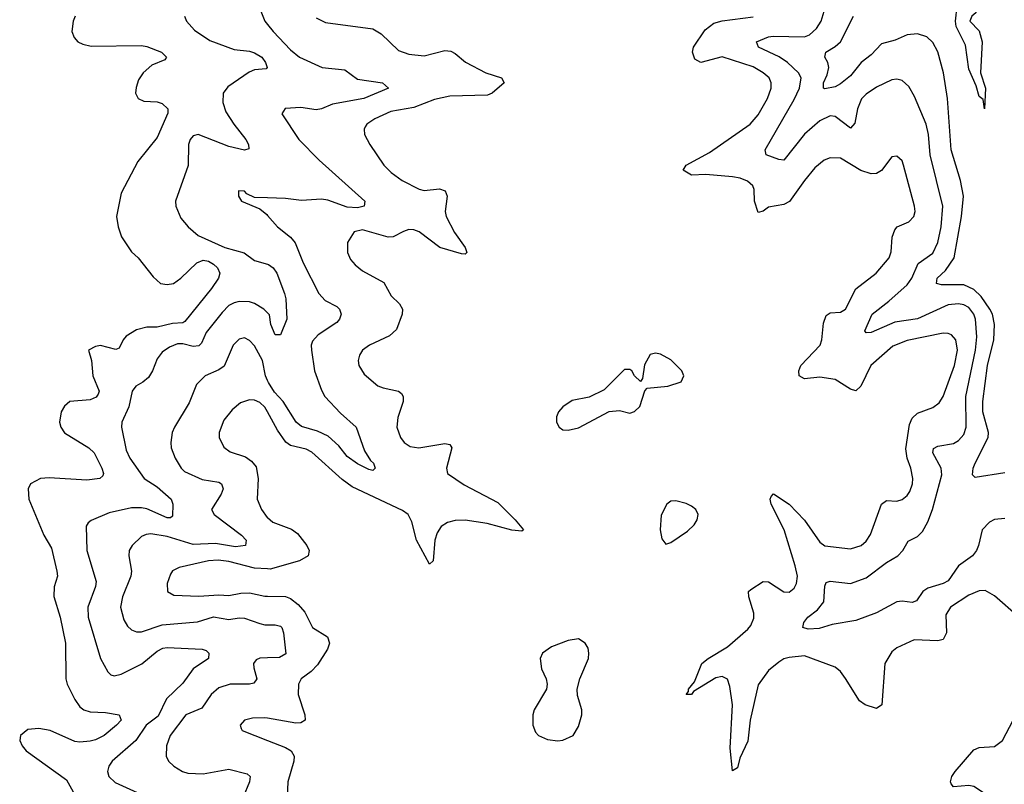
# Model space of a CAD drawing. Header units: inches. Extents: x 1843162 to 1959474, y 907081 to 1016326.
# Tile 338 of 656: x 1939035 to 1942868, y 936840 to 939816. Entities that reach past the tile are written whole.
import ezdxf

# ---------------------------------------------------------------- set-up
doc = ezdxf.new("R2010")
doc.units = ezdxf.units.IN
doc.header["$MEASUREMENT"] = 0
doc.layers.add('B9933', color=7, linetype='Continuous')
doc.layers.add('B9943', color=7, linetype='Continuous')

msp = doc.modelspace()

# ---------------------------------------------------------------- linework, layer by layer
at = {"layer": 'B9933', "color": 5}
for points, elevation in [([(1940000, 939977.8), (1939994.5, 939970), (1939978.4, 939930), (1939972.2, 939890), (1939973.6, 939850), (1939990.2, 939810), (1940000, 939797.7)], 560), ([(1939251.8, 939830), (1939243.1, 939810), (1939238.9, 939770), (1939247.2, 939747.2), (1939261.6, 939730), (1939280.6, 939720.6), (1939313.3, 939713.3), (1939510, 939715.9), (1939530, 939712.6), (1939587.4, 939690), (1939606.7, 939670), (1939600.5, 939659.5), (1939550, 939639.8), (1939516.1, 939610), (1939497.8, 939582.2), (1939488.1, 939551.9), (1939486.7, 939530), (1939496.9, 939510), (1939518.6, 939498.6), (1939570, 939496.1), (1939590, 939489.5), (1939612.6, 939470), (1939612.3, 939452.3), (1939570, 939357.4), (1939495.8, 939264.2), (1939430, 939140.9), (1939412.1, 939050), (1939418.6, 939010), (1939431.2, 938971.2), (1939470, 938913), (1939496.3, 938890), (1939555.1, 938815.1), (1939584, 938790), (1939610, 938785.8), (1939633.7, 938790), (1939662.2, 938810), (1939725.5, 938870), (1939750, 938880.4), (1939770, 938876.2), (1939790, 938864.3), (1939805.6, 938850), (1939814.4, 938830), (1939809.5, 938810), (1939782.6, 938770), (1939678.5, 938641.5), (1939670, 938636.6), (1939630, 938633.2), (1939570, 938619.2), (1939530, 938618.9), (1939490, 938609.5), (1939450, 938584.1), (1939437.8, 938570), (1939422, 938538), (1939410, 938532.7), (1939350, 938547.7), (1939330, 938544.7), (1939303.2, 938530), (1939314.3, 938490), (1939320.1, 938430), (1939344.4, 938370), (1939340.7, 938359.3), (1939333.2, 938346.8), (1939310, 938336), (1939230, 938329.8), (1939210, 938312.2), (1939197, 938290), (1939190.1, 938250), (1939196.1, 938230), (1939210, 938208.7), (1939303.9, 938150), (1939324.7, 938130), (1939354.7, 938070), (1939361.7, 938050), (1939359.1, 938040.9), (1939346.8, 938030), (1939296.6, 938023.4), (1939150, 938032.5), (1939116, 938030), (1939077, 938010), (1939068, 937990), (1939071.4, 937950), (1939129.4, 937810), (1939158.9, 937758.9), (1939180.5, 937670), (1939182.3, 937650), (1939170, 937609.2), (1939168.3, 937571.7), (1939193.4, 937490), (1939213.5, 937390), (1939214.8, 937250), (1939219.8, 937230), (1939250.2, 937170), (1939270, 937142.2), (1939285.3, 937130), (1939310, 937121.8), (1939370, 937120.1), (1939422, 937110), (1939430.2, 937090.2), (1939412.7, 937070), (1939364.3, 937030), (1939330, 937012.8), (1939310, 937008.3), (1939270, 937003.5), (1939250, 937006), (1939154, 937050), (1939110, 937057.3), (1939066.9, 937053.1), (1939038.4, 937030), (1939035.3, 937010), (1939044.6, 936990), (1939061.1, 936970), (1939216.9, 936856.9), (1939250, 936799.5)], 520), ([(1939676.9, 939830), (1939684.9, 939810), (1939715.5, 939775.5), (1939775.3, 939735.3), (1939870, 939699.8), (1939930, 939694.1), (1939950, 939688), (1939977.7, 939670), (1939992.4, 939650), (1939999.1, 939630), (1939994.4, 939625.6), (1939950, 939621), (1939928.1, 939611.9), (1939845.3, 939554.7), (1939826.8, 939530), (1939826.6, 939493.4), (1939838.3, 939458.3), (1939869.1, 939409.1), (1939915.8, 939350), (1939926.4, 939330), (1939926.8, 939313.2), (1939910, 939308.6), (1939850, 939322.2), (1939730, 939369.8), (1939710, 939364), (1939698.5, 939350), (1939692.1, 939330), (1939691.7, 939248.3), (1939642.2, 939110), (1939643.2, 939090), (1939663.2, 939043.2), (1939691.3, 939010), (1939730, 938976.3), (1939833.4, 938930), (1939909.1, 938909.1), (1939950, 938878.4), (1940000, 938864.5)], 540), ([(1940000, 939122.5), (1939950, 939123.7), (1939918.9, 939138.9), (1939910, 939149), (1939886.8, 939150), (1939886.8, 939130), (1939898.8, 939110), (1939970, 939080.3), (1939997.6, 939057.6), (1940000, 939054.8)], 560), ([(1940000, 938675.3), (1939986, 938690), (1939950, 938712.2), (1939930, 938718.6), (1939890, 938719), (1939870, 938714.1), (1939850, 938703.9), (1939822.9, 938677.1), (1939760.8, 938599.2), (1939742.7, 938557.3), (1939733.3, 938546.7), (1939710, 938543.9), (1939670, 938554.9), (1939650, 938554.9), (1939618.8, 938541.2), (1939590, 938521.7), (1939570, 938495.6), (1939552.8, 938450), (1939536.8, 938423.2), (1939515.2, 938404.8), (1939487, 938390), (1939472.8, 938370), (1939460.2, 938310), (1939433.4, 938250), (1939431.3, 938230), (1939450, 938140.5), (1939463.5, 938110), (1939519.7, 938030), (1939570, 937998.4), (1939625.2, 937950), (1939631.5, 937930), (1939630, 937883.7), (1939622.3, 937877.7), (1939610, 937876.8), (1939530, 937911.7), (1939510, 937916.8), (1939470, 937916.6), (1939383.2, 937896.8), (1939313.2, 937866.8), (1939301.8, 937858.2), (1939294.7, 937845.3), (1939297.3, 937750), (1939333.4, 937630), (1939330.8, 937610), (1939300.9, 937530), (1939302.1, 937490), (1939349.5, 937329.5), (1939378.1, 937278.1), (1939390, 937266.5), (1939402.8, 937262.8), (1939430, 937268.8), (1939510.8, 937309.2), (1939570, 937358.4), (1939592.7, 937370), (1939610, 937373.1), (1939745.7, 937365.7), (1939760.8, 937360.8), (1939772, 937350), (1939770, 937329.8), (1939710, 937289.3), (1939670, 937233.7), (1939607.3, 937172.7), (1939574.7, 937105.3), (1939527.6, 937070), (1939487.5, 937010), (1939395.6, 936930), (1939382.3, 936910), (1939376.5, 936890), (1939382, 936870), (1939407.3, 936847.3), (1939650, 936736.5)], 540), ([(1940000, 938412), (1939992.3, 938430), (1939980.6, 938490), (1939950, 938546.2), (1939930, 938568), (1939910, 938577.7), (1939890, 938572.8), (1939865.7, 938550), (1939831.7, 938468.3), (1939810, 938452.9), (1939756.9, 938430), (1939723.1, 938396.9), (1939694.8, 938325.2), (1939637.6, 938230), (1939629.3, 938210), (1939623.5, 938170), (1939625.6, 938150), (1939640.2, 938110), (1939664.2, 938070), (1939677.4, 938057.4), (1939746, 938026), (1939810, 938016), (1939820.7, 938010), (1939827.5, 937990), (1939819.8, 937970), (1939782, 937910), (1939792, 937890), (1939899.3, 937810), (1939917.5, 937790), (1939914.9, 937770), (1939875.6, 937764.4), (1939797, 937777), (1939710, 937773.4), (1939610, 937804.5), (1939545.6, 937814.4), (1939527.5, 937812.5), (1939510, 937804.5), (1939473.6, 937770), (1939461.2, 937750), (1939459.7, 937730), (1939470.1, 937670), (1939467.8, 937650), (1939435.1, 937570), (1939428.2, 937530), (1939440.4, 937480.4), (1939455.6, 937455.6), (1939470, 937441.8), (1939490, 937433.7), (1939510, 937433.9), (1939590, 937461.4), (1939727, 937473), (1939790, 937491.6), (1939850, 937481.8), (1939890, 937487.8), (1939910, 937486.2), (1939970, 937465.4), (1939990, 937460.7), (1940000, 937460.7)], 560), ([(1940000, 938289.4), (1939990, 938307.8), (1939970, 938326.6), (1939950, 938335.8), (1939930, 938336.4), (1939894.8, 938325.2), (1939862.6, 938297.4), (1939830, 938256.9), (1939811.3, 938210), (1939811.4, 938190), (1939830, 938152.4), (1939854.3, 938134.3), (1939914.8, 938114.8), (1939938.2, 938098.2), (1939955.2, 938075.2), (1939963.7, 938030), (1939960.2, 937950), (1939976.5, 937910), (1939999.2, 937879.2), (1940000, 937878.4)], 580), ([(1940000, 937678.5), (1939950, 937681.7), (1939850, 937707), (1939808, 937712), (1939770, 937709.3), (1939655.8, 937684.2), (1939630, 937671.3), (1939622.3, 937657.7), (1939610, 937622), (1939610.4, 937590), (1939635.8, 937575.8), (1939732.5, 937572.5), (1939810, 937578.2), (1939850, 937575.6), (1939895.6, 937584.4), (1939930, 937585.1), (1939990, 937572.2), (1940000, 937572)], 580), ([(1940000, 937332.3), (1939970, 937331.4), (1939955.8, 937324.2), (1939946, 937310), (1939946.5, 937293.5), (1939958.2, 937250), (1939946.6, 937233.4), (1939930, 937229.3), (1939854.8, 937230), (1939810, 937215.8), (1939781.1, 937190), (1939743.7, 937136.3), (1939682.3, 937110), (1939620.5, 937030), (1939606.8, 936990), (1939605.8, 936950), (1939614.3, 936930), (1939634.9, 936910), (1939668.5, 936890), (1939690, 936883.2), (1939750, 936880.5), (1939850, 936898.6), (1939920.2, 936880.2), (1939932, 936870), (1939929.4, 936850), (1939904.6, 936790)], 560), ([(1940000, 937097.2), (1939990, 937099), (1939942, 937098), (1939910.4, 937089.6), (1939894, 937070), (1939897.3, 937057.3), (1939901, 937050), (1940000, 937010.7)], 580)]:
    msp.add_lwpolyline(points, dxfattribs=dict(at, elevation=elevation))
at = {"layer": 'B9943', "color": 5}
for points, elevation in [([(1942725.4, 940000), (1942762.4, 939902.4), (1942763, 939857), (1942757.3, 939842.7), (1942742, 939830), (1942733.4, 939810), (1942770, 939773.4), (1942782.3, 939730), (1942775.3, 939610), (1942794.9, 939550), (1942790.5, 939470), (1942785.2, 939505.2), (1942770, 939517.2), (1942758.5, 939558.5), (1942730, 939623.7), (1942717.5, 939717.5), (1942681.3, 939790), (1942678.1, 939810), (1942684.6, 939870), (1942673.8, 939913.8), (1942650.4, 939950.4), (1942620.6, 939980.6), (1942610, 939988.2), (1942572.3, 940000)], 520), ([(1942870, 937874.2), (1942830, 937870.9), (1942810, 937860.4), (1942782.4, 937830), (1942768.2, 937770), (1942759.9, 937750), (1942744.3, 937730), (1942690, 937689.9), (1942650, 937632.5), (1942630, 937621.7), (1942570, 937604), (1942551.3, 937590), (1942525.8, 937554.2), (1942510, 937547.9), (1942470, 937552.9), (1942450, 937550.4), (1942370, 937507.6), (1942290, 937477.9), (1942198.4, 937461.6), (1942147.1, 937447.1), (1942104.2, 937444.2), (1942083.7, 937450), (1942088.3, 937470), (1942102.7, 937490), (1942141.1, 937518.9), (1942165, 937550), (1942169.1, 937610.9), (1942174.9, 937625.1), (1942189.8, 937630.2), (1942270, 937622.1), (1942330, 937644.1), (1942410, 937703.6), (1942453.2, 937730), (1942472.6, 937750), (1942493.3, 937786.7), (1942530, 937804.8), (1942550, 937823.5), (1942570, 937861.3), (1942588.1, 937910), (1942624.9, 938044.9), (1942622, 938070), (1942589.9, 938130), (1942592.7, 938147.3), (1942610, 938156.1), (1942670, 938167), (1942690, 938178.3), (1942710, 938202.2), (1942719.7, 938230), (1942718.9, 938350), (1942756.1, 938530), (1942761.8, 938581.8), (1942756, 938650), (1942748.9, 938670), (1942730, 938695.6), (1942710, 938706.9), (1942690.3, 938710.3), (1942650, 938706.8), (1942530, 938652.1), (1942441.7, 938638.3), (1942350, 938599.3), (1942330, 938598), (1942325.3, 938605.3), (1942353.2, 938670), (1942419.1, 938720.9), (1942490, 938783.9), (1942507.8, 938810), (1942533.3, 938866.7), (1942590, 938907.3), (1942610, 938948.5), (1942621.9, 939010), (1942628.6, 939090), (1942579.7, 939290), (1942573.2, 939370), (1942563.6, 939410), (1942517.9, 939517.9), (1942495.9, 939555.9), (1942470, 939579.3), (1942450, 939585.3), (1942430, 939582), (1942370, 939554), (1942330, 939526.4), (1942311.9, 939508.1), (1942296.6, 939470), (1942286.7, 939413.3), (1942270, 939394.2), (1942210, 939439.5), (1942190, 939442.3), (1942150, 939422.5), (1942090, 939371.3), (1942010, 939269.8), (1941990, 939272.5), (1941940.5, 939290), (1941937, 939310), (1942050, 939505.9), (1942070.4, 939550.4), (1942077.4, 939590), (1942067.1, 939610), (1942024.2, 939650), (1941991.8, 939671.8), (1941911.1, 939710), (1941904, 939730), (1941950, 939749.5), (1941968, 939752), (1942090, 939750.1), (1942110, 939757.7), (1942137.3, 939782.7), (1942155.5, 939810), (1942167.5, 939850)], 560), ([(1940190, 939823.7), (1940225.2, 939805.2), (1940410, 939781.3), (1940441.9, 939761.9), (1940510, 939696.5), (1940550, 939681.8), (1940610, 939675.6), (1940690, 939696.6), (1940713.5, 939693.5), (1940730, 939685.2), (1940771.3, 939651.3), (1940849.6, 939609.6), (1940910.8, 939590), (1940921.6, 939570), (1940874.6, 939530), (1940856.8, 939523.2), (1940710, 939519.2), (1940650, 939505.4), (1940570, 939475), (1940480.6, 939459.4), (1940417.4, 939430), (1940386.3, 939410), (1940380.6, 939399.4), (1940376.1, 939390), (1940378, 939370), (1940398.2, 939330), (1940453.2, 939250), (1940481.5, 939221.5), (1940524, 939190), (1940590, 939156.2), (1940610, 939152), (1940670, 939158.5), (1940692, 939150), (1940699.5, 939130), (1940692, 939070), (1940695.7, 939050), (1940728.1, 938988.1), (1940768.9, 938930), (1940776, 938910), (1940770, 938903), (1940755.1, 938904.9), (1940671, 938930), (1940590.3, 938990.3), (1940570, 938998.6), (1940550, 938999.2), (1940530, 938992.3), (1940489.5, 938970.5), (1940470, 938969.9), (1940370, 938998.6), (1940337.3, 938990), (1940311.2, 938948.8), (1940311.2, 938910), (1940323.1, 938883.1), (1940341.5, 938861.5), (1940370, 938839.1), (1940453.3, 938793.3), (1940481.6, 938741.6), (1940513.8, 938710), (1940525.2, 938690), (1940524.7, 938670), (1940502.2, 938610), (1940474.6, 938585.4), (1940396.5, 938550), (1940370.3, 938530), (1940357.8, 938510), (1940352.6, 938490), (1940356.1, 938470), (1940376, 938436), (1940430, 938391.5), (1940450, 938383.2), (1940510, 938371), (1940521.4, 938361.4), (1940527.9, 938350), (1940527.6, 938330), (1940507.9, 938267.9), (1940503.2, 938230), (1940517.8, 938190), (1940531.8, 938170), (1940555, 938155), (1940589.3, 938149.3), (1940690, 938166.4), (1940710, 938163.1), (1940718, 938150), (1940697.1, 938070), (1940700.2, 938050), (1940765.5, 938005.5), (1940896.7, 937936.7), (1940964.5, 937870), (1940997.1, 937830), (1940990, 937826), (1940950.8, 937829.2), (1940855.6, 937855.6), (1940770, 937868.8), (1940730, 937866.9), (1940700.8, 937859.2), (1940676.5, 937843.5), (1940660.6, 937819.4), (1940651.2, 937790), (1940644.4, 937710), (1940630, 937696.9), (1940579.6, 937790), (1940561.3, 937861.3), (1940547.1, 937890), (1940525.6, 937905.6), (1940330, 937997.4), (1940290, 938026.2), (1940172.5, 938132.5), (1940150, 938144.6), (1940090, 938159.3), (1940071.7, 938171.7), (1940038.6, 938218.5), (1940000, 938289.4)], 580), ([(1942925, 937490), (1942830, 937574.3), (1942793.8, 937593.8), (1942770, 937593.1), (1942730, 937576.8), (1942659.1, 937530), (1942640.6, 937499.4), (1942643.5, 937430), (1942630, 937403.1), (1942610, 937398.7), (1942517.7, 937402.3), (1942450, 937370.9), (1942430, 937355.4), (1942402.4, 937310), (1942391, 937150), (1942370, 937135.6), (1942326.9, 937150), (1942304.4, 937164.4), (1942250, 937251.5), (1942230, 937278.7), (1942210, 937296.4), (1942090, 937340.5), (1942030, 937333.6), (1942010, 937327.8), (1941990, 937315.3), (1941950, 937282.5), (1941910, 937227.6), (1941879.2, 937090), (1941870, 937007.8), (1941838.5, 936941.5), (1941830, 936904), (1941810, 936892.3), (1941800.8, 936980.8), (1941809.9, 937150), (1941800.2, 937220.2), (1941790, 937249), (1941770, 937259.2), (1941745, 937255), (1941658.3, 937201.7), (1941650, 937189.8), (1941629.7, 937190), (1941639.1, 937200.9), (1941638.7, 937210), (1941661.7, 937238.3), (1941690.7, 937310), (1941714.8, 937330), (1941790, 937375), (1941870, 937443.5), (1941881.7, 937458.3), (1941892.8, 937487.2), (1941893.7, 937506.3), (1941874, 937570), (1941872.7, 937590), (1941881.1, 937598.9), (1941930, 937629.3), (1941950, 937628.4), (1942010, 937589.3), (1942030, 937587.9), (1942050, 937603.6), (1942058.8, 937621.2), (1942062.7, 937650), (1942054.1, 937690), (1942011.2, 937831.2), (1941960.6, 937930), (1941956.8, 937950), (1941960, 937960), (1941970, 937970.2), (1942030, 937931.1), (1942090, 937868.8), (1942150, 937783.2), (1942170, 937768.7), (1942270, 937756.5), (1942311.3, 937770), (1942330, 937786), (1942347.7, 937812.3), (1942390, 937930.3), (1942410, 937944.7), (1942450, 937942.6), (1942470, 937948.2), (1942490, 937963.6), (1942500.4, 937979.6), (1942511.3, 938010), (1942512, 938030), (1942504.1, 938070), (1942489.5, 938109.5), (1942485.3, 938145.3), (1942498.8, 938241.2), (1942510, 938265.5), (1942530, 938285.2), (1942590, 938306.2), (1942615.1, 938324.9), (1942630.7, 938349.3), (1942673.8, 938470), (1942686.2, 938530), (1942679.2, 938570), (1942662.4, 938590), (1942650, 938595.2), (1942630, 938595.5), (1942490, 938568), (1942434.4, 938545.6), (1942348.8, 938470), (1942310, 938389.7), (1942290, 938372.1), (1942270, 938377.7), (1942210, 938415.9), (1942150, 938425.3), (1942090, 938419), (1942069.8, 938430), (1942068.2, 938450), (1942076, 938470), (1942151.5, 938550), (1942158.2, 938570), (1942164.6, 938635.4), (1942175.1, 938664.9), (1942190, 938675), (1942230, 938677.8), (1942250, 938690.2), (1942290.8, 938769.2), (1942369.9, 938830.1), (1942419.8, 938890), (1942427.2, 938912.8), (1942431.2, 938970), (1942441.4, 938998.6), (1942450.5, 939009.5), (1942496.3, 939030), (1942515.8, 939050), (1942520.7, 939070), (1942519.1, 939090), (1942476.1, 939250), (1942470, 939266.6), (1942450, 939285.1), (1942430, 939282), (1942390.2, 939229.8), (1942370, 939217.6), (1942350, 939215.9), (1942309.4, 939229.4), (1942230, 939277.1), (1942190, 939278.9), (1942167.2, 939270), (1942130, 939239.2), (1942090, 939190.8), (1942031.8, 939108.2), (1942010, 939096.7), (1941950, 939086.8), (1941930, 939071.5), (1941910, 939065.6), (1941895.4, 939110), (1941894.8, 939154.8), (1941888.9, 939170), (1941868.4, 939188.4), (1941839.9, 939199.9), (1941810, 939205.3), (1941706.6, 939213.4), (1941650, 939211.2), (1941618.4, 939230), (1941629.6, 939250), (1941720.8, 939299.2), (1941878.8, 939410), (1941910, 939445.8), (1941946.2, 939510), (1941960.2, 939550), (1941960.6, 939570), (1941952.3, 939590), (1941929.8, 939610), (1941890, 939632.3), (1941770, 939671.9), (1941686.6, 939650), (1941663.3, 939663.3), (1941654.2, 939690), (1941658.7, 939710), (1941703.6, 939776.4), (1941737.2, 939802.8), (1941770, 939812.3), (1941890, 939827.8)], 580), ([(1942870, 938052.4), (1942754.6, 938034.6), (1942744.5, 938044.5), (1942747.2, 938070), (1942755.3, 938090), (1942804.9, 938190), (1942806, 938210), (1942784.8, 938290), (1942784, 938330), (1942802.1, 938470), (1942827.6, 938570), (1942829.9, 938630), (1942822.3, 938670), (1942812.1, 938690), (1942778.4, 938738.4), (1942750, 938766.5), (1942710, 938783.9), (1942623.9, 938783.9), (1942604, 938790), (1942606.8, 938810), (1942639.3, 938840.7), (1942673.1, 938890), (1942701.6, 939050), (1942709.9, 939129.9), (1942698, 939190), (1942661.2, 939310), (1942646.5, 939510), (1942631.1, 939610), (1942610, 939691.8), (1942590, 939728), (1942567, 939750), (1942530, 939761.8), (1942490, 939757.7), (1942443.2, 939736.8), (1942390, 939722.6), (1942350, 939680.2), (1942310.6, 939649.4), (1942270, 939597.9), (1942230, 939567), (1942210, 939555.4), (1942170, 939547.5), (1942164.7, 939550), (1942164.3, 939570), (1942178.5, 939601.5), (1942184.9, 939630), (1942181.4, 939650), (1942169.8, 939670), (1942173.1, 939690), (1942210, 939712.2), (1942230, 939730.1), (1942280.8, 939830)], 540), ([(1940000, 939797.7), (1940022, 939770), (1940090, 939698.9), (1940123.9, 939670), (1940212.7, 939630), (1940301.5, 939621.5), (1940350, 939584.6), (1940447.7, 939570), (1940470.5, 939550), (1940374.9, 939510), (1940252.9, 939487.1), (1940210, 939469.4), (1940190, 939466), (1940130, 939474.6), (1940069.3, 939470.7), (1940056.4, 939450), (1940122.4, 939350), (1940201.2, 939270), (1940378.4, 939110), (1940376.3, 939090), (1940350, 939083.9), (1940310, 939086.9), (1940234.2, 939114.2), (1940210, 939117.1), (1940132.1, 939112.1), (1940070, 939120.9), (1940000, 939122.5)], 560), ([(1940000, 939054.8), (1940038.7, 939010), (1940090.1, 938970.1), (1940107.2, 938947.2), (1940138.5, 938870), (1940200.2, 938750), (1940223.9, 938723.9), (1940270, 938700.2), (1940280.6, 938690), (1940286.7, 938670), (1940280.4, 938650), (1940270, 938637.3), (1940196.9, 938590), (1940174.6, 938565.4), (1940170.2, 938550), (1940171.4, 938530), (1940183.5, 938450), (1940210, 938374), (1940223.5, 938350), (1940284.1, 938284.1), (1940344.7, 938230), (1940377.5, 938137.5), (1940400.3, 938100.3), (1940412.6, 938090), (1940419.3, 938070), (1940410, 938061.6), (1940394.9, 938065.1), (1940350, 938087.9), (1940310, 938115.8), (1940277.7, 938157.7), (1940235.5, 938195.5), (1940194.5, 938214.5), (1940132.9, 938232.9), (1940111.9, 938250), (1940061.1, 938330), (1940026.9, 938366.9), (1940003.6, 938403.6), (1940000, 938412)], 560), ([(1940000, 938864.5), (1940003.5, 938863.5), (1940022.3, 938850), (1940035.7, 938830), (1940065.7, 938750), (1940070.9, 938730), (1940074.9, 938650), (1940050, 938589.2), (1940030, 938589.6), (1940013.1, 938630), (1940007.4, 938667.4), (1940000, 938675.3)], 540), ([(1940000, 937878.4), (1940020.1, 937860.1), (1940092.9, 937832.9), (1940116.7, 937816.7), (1940153.4, 937770), (1940162.2, 937750), (1940158.2, 937730), (1940124.9, 937710), (1940010, 937677.9), (1940000, 937678.5)], 580), ([(1940000, 937572), (1940070, 937570.8), (1940090, 937563.7), (1940119.3, 937539.3), (1940145, 937510), (1940175, 937450), (1940233.6, 937413.6), (1940241.8, 937390), (1940233.7, 937366.3), (1940194.5, 937305.5), (1940170, 937279.2), (1940131.6, 937250), (1940120.7, 937230), (1940119.8, 937190), (1940145.2, 937110), (1940146.7, 937090), (1940130, 937079.2), (1940110, 937077.7), (1940000, 937097.2)], 580), ([(1940000, 937460.7), (1940030, 937460.9), (1940050, 937455.9), (1940055.2, 937450), (1940061.6, 937430), (1940071.5, 937348.5), (1940046.4, 937333.6), (1940000, 937332.3)], 560), ([(1942910, 936806.4), (1942810, 936801.2), (1942786.9, 936806.9), (1942750, 936831), (1942730, 936836), (1942670, 936829.9), (1942661.5, 936841.5), (1942659.1, 936850), (1942663.9, 936870), (1942676.2, 936890), (1942750, 936974.5), (1942770, 936982.9), (1942830, 936987.8), (1942861, 937010), (1942902.4, 937090)], 580), ([(1940000, 937010.7), (1940070, 936982.9), (1940092.6, 936970), (1940103.8, 936950), (1940102.8, 936930), (1940078.8, 936850), (1940076.5, 936790)], 580)]:
    msp.add_lwpolyline(points, dxfattribs=dict(at, elevation=elevation))
at = {"layer": 'B9943', "color": 5, "elevation": 620}
for points in [[(1941510, 938518), (1941490, 938513.2), (1941467.5, 938472.5), (1941459.8, 938420.2), (1941452, 938408), (1941428, 938430), (1941418, 938450), (1941410, 938455.3), (1941390, 938455.3), (1941310, 938376), (1941252.5, 938347.5), (1941186.4, 938333.6), (1941150, 938309.4), (1941133, 938290), (1941124.4, 938270), (1941124.9, 938250), (1941135.5, 938230), (1941150, 938220.3), (1941170, 938218), (1941210, 938227.4), (1941330, 938290.7), (1941370, 938294.8), (1941410, 938284.7), (1941428.9, 938291.1), (1941448.9, 938311.1), (1941468.7, 938371.3), (1941478, 938382), (1941558, 938390), (1941610, 938407.3), (1941621.2, 938430), (1941612.3, 938450), (1941570, 938491.8), (1941530, 938514)], [(1941590, 937943.6), (1941570, 937942), (1941554, 937930), (1941532.3, 937887.7), (1941528.4, 937830), (1941535.2, 937795.2), (1941550, 937774.8), (1941570, 937780.7), (1941634.3, 937825.7), (1941660.7, 937850), (1941672.8, 937870), (1941675.8, 937890), (1941667, 937910), (1941650, 937922.4), (1941630, 937933)], [(1941210, 937406.3), (1941170, 937399.2), (1941105, 937375.1), (1941070.5, 937350), (1941061.6, 937330), (1941066.7, 937290), (1941084.4, 937250), (1941088.2, 937230), (1941086, 937210), (1941038.4, 937130), (1941032.2, 937110), (1941032.2, 937070), (1941043.1, 937043.1), (1941054.8, 937030), (1941090, 937014), (1941130, 937008.7), (1941150, 937012.2), (1941189.6, 937030.4), (1941210, 937064.7), (1941223.6, 937110), (1941223.6, 937130), (1941206.3, 937186.3), (1941205.6, 937210), (1941215.8, 937250), (1941249.7, 937330), (1941251, 937350), (1941248.2, 937370), (1941236.3, 937390)]]:
    msp.add_lwpolyline(points, close=True, dxfattribs=at)

doc.saveas('drawing.dxf')
